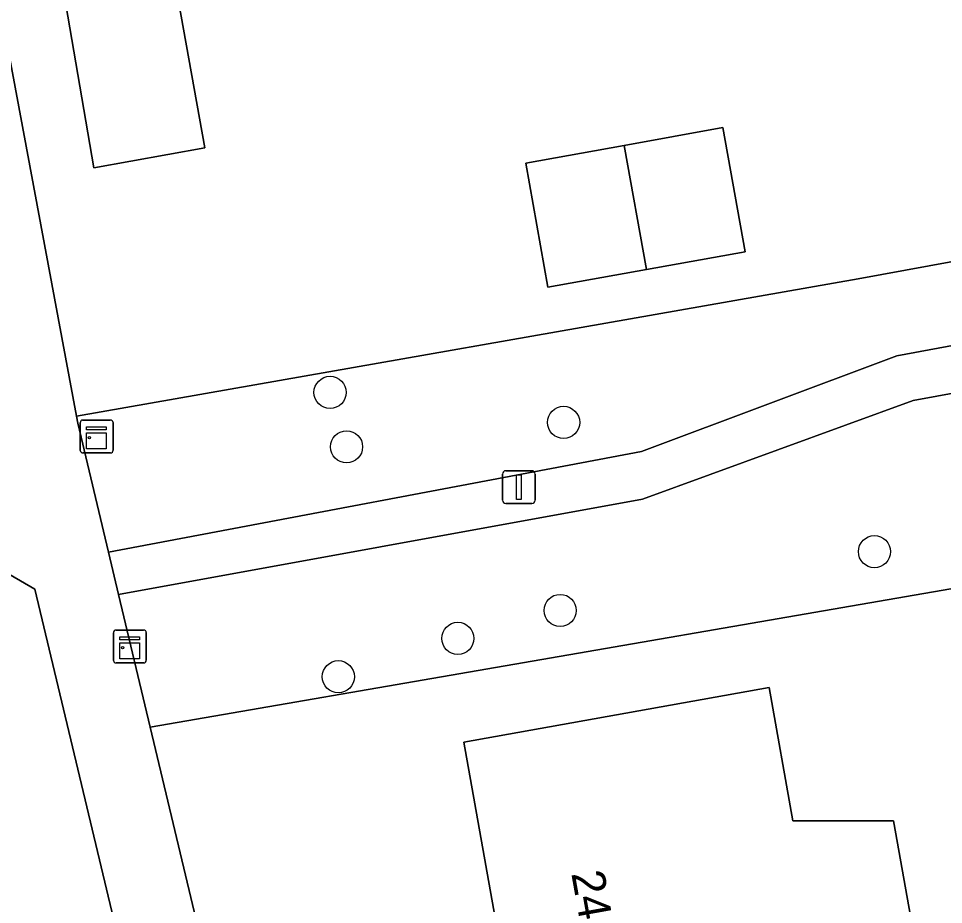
# Model space of a CAD drawing. Extents: x 157793 to 159380, y 380877 to 382313.
# Drawn here: x 158940.51 to 158968.68, y 381441.64 to 381468.61 of the extents above; entities that cross this region are included whole.
import ezdxf

# ---------------------------------------------------------------- set-up
doc = ezdxf.new("R2010")
doc.units = 0
for name, color, linetype in [('IMGEO_Boom', 7, 'Continuous'), ('IMGEO_Erf', 7, 'Continuous'), ('IMGEO_Groenvoorziening', 7, 'Continuous'), ('IMGEO_Kast', 7, 'Continuous'), ('IMGEO_Lichtmast', 7, 'Continuous'), ('IMGEO_Pand', 7, 'Continuous'), ('IMGEO_Pand_nummerreeks', 7, 'Continuous'), ('IMGEO_Voetpad_halfverhard', 7, 'Continuous'), ('IMGEO_Voetpad_open', 7, 'Continuous')]:
    doc.layers.add(name, color=color, linetype=linetype)

msp = doc.modelspace()

# ---------------------------------------------------------------- linework, layer by layer
at = {"layer": 'IMGEO_Boom'}
for centre in [(158949.995, 381457.232), (158957.109, 381456.319), (158950.499, 381455.574), (158966.573, 381452.383), (158957.003, 381450.594), (158953.887, 381449.743), (158950.248, 381448.577)]:
    msp.add_circle(centre, 0.489, dxfattribs=at)
at = {"layer": 'IMGEO_Erf'}
for points in [[(158970.649, 381502.22), (158968.092, 381501.803), (158965.604, 381501.317), (158966.353, 381497.074), (158967.866, 381488.503), (158968.091, 381487.226), (158967.621, 381486.563), (158965.595, 381483.702), (158956.517, 381482.083), (158956.286, 381483.303), (158937.894, 381479.981), (158942.274, 381456.504), (158966.077, 381460.685), (158988.58, 381464.812)], [(158970.721, 381472.616), (158964.206, 381471.447), (158957.955, 381470.326), (158957.582, 381470.259), (158957.385, 381471.356), (158951.67, 381470.331), (158945.369, 381469.2), (158946.182, 381464.672), (158942.804, 381464.066), (158940.733, 381476.149), (158943.867, 381476.711), (158943.659, 381477.869), (158950.108, 381479.026), (158956.195, 381480.119), (158956.42, 381478.868), (158956.777, 381478.932), (158957.936, 381479.14), (158962.671, 381479.99), (158969.367, 381481.191)], [(158985.983, 381430.403), (158987.763, 381454.509), (158944.522, 381447.039), (158954.574, 381404.92)], [(158955.409, 381439.071), (158954.067, 381446.583), (158963.368, 381448.245), (158964.093, 381444.19), (158967.156, 381444.187), (158968.262, 381437.999)]]:
    msp.add_lwpolyline(points, dxfattribs=at)
msp.add_lwpolyline([(158961.961, 381465.291), (158962.639, 381461.514), (158959.636, 381460.975), (158956.632, 381460.436), (158955.954, 381464.213), (158958.957, 381464.752)], close=True, dxfattribs=at)
at = {"layer": 'IMGEO_Groenvoorziening'}
for points in [[(158992.508, 381565.85), (158993.05, 381562.869), (158993.269, 381562.906), (158994.794, 381555.548), (158990.957, 381500), (158990.799, 381497.712), (158990.488, 381493.203), (158988.58, 381464.812), (158966.077, 381460.685), (158942.274, 381456.504), (158942.314, 381456.293), (158943.251, 381452.366), (158959.482, 381455.43), (158967.252, 381458.345), (158988.378, 381462.264), (158991.123, 381462.773), (158993.468, 381497.486), (158993.638, 381500), (158997.109, 381551.383)], [(158982.728, 381370.037), (158983.544, 381377.688), (158987.347, 381405.491), (158990.963, 381461.235), (158988.257, 381460.74), (158967.754, 381456.988), (158959.513, 381453.98), (158943.558, 381451.081), (158944.522, 381447.039), (158987.763, 381454.509), (158985.983, 381430.403), (158984.556, 381408.705), (158984.121, 381402.084), (158974.797, 381393.899), (158980.475, 381387.543), (158979.963, 381356.502), (158982.518, 381356.421), (158982.603, 381359.129)]]:
    msp.add_lwpolyline(points, dxfattribs=at)
msp.add_lwpolyline([(158938.212, 381436.22), (158944.336, 381437.308), (158941.005, 381451.239), (158938.302, 381452.801), (158936.307, 381452.532), (158935.243, 381452.387), (158937.167, 381436.049)], close=True, dxfattribs=at)
at = {"layer": 'IMGEO_Kast'}
for p, q in [((158942.387, 381455.464), (158942.387, 381456.305)), ((158942.387, 381456.305), (158942.387, 381455.464)), ((158942.462, 381456.389), (158943.303, 381456.389)), ((158943.303, 381456.389), (158942.462, 381456.389)), ((158943.387, 381456.314), (158943.387, 381455.473)), ((158943.387, 381455.473), (158943.387, 381456.314)), ((158943.312, 381455.389), (158942.471, 381455.389)), ((158942.471, 381455.389), (158943.312, 381455.389)), ((158943.474, 381449.996), (158944.315, 381449.996)), ((158944.315, 381449.996), (158943.474, 381449.996)), ((158943.399, 381449.071), (158943.399, 381449.912)), ((158943.399, 381449.912), (158943.399, 381449.071)), ((158944.399, 381449.921), (158944.399, 381449.08)), ((158944.399, 381449.08), (158944.399, 381449.921)), ((158944.324, 381448.996), (158943.483, 381448.996)), ((158943.483, 381448.996), (158944.324, 381448.996))]:
    msp.add_line(p, q, dxfattribs=at)
for points in [[(158942.582, 381456.179), (158943.182, 381456.179), (158943.182, 381456.094), (158942.582, 381456.094), (158942.582, 381456.179)], [(158942.582, 381456.004), (158943.182, 381456.004), (158943.182, 381455.515), (158942.582, 381455.515), (158942.582, 381456.004)], [(158943.594, 381449.786), (158944.194, 381449.786), (158944.194, 381449.701), (158943.594, 381449.701), (158943.594, 381449.786)], [(158943.594, 381449.611), (158944.194, 381449.611), (158944.194, 381449.122), (158943.594, 381449.122), (158943.594, 381449.611)]]:
    msp.add_lwpolyline(points, dxfattribs=at)
for centre in [(158942.666, 381455.853), (158943.678, 381449.46)]:
    msp.add_circle(centre, 0.0377, dxfattribs=at)
for centre, start, end in [((158942.465, 381456.311), 92.4484, 184.2845), ((158942.465, 381456.311), 92.4484, 184.2845), ((158943.309, 381456.311), 2.4484, 94.2845), ((158943.309, 381456.311), 2.4484, 94.2845), ((158942.465, 381455.467), 182.4484, 274.2845), ((158942.465, 381455.467), 182.4484, 274.2845), ((158943.309, 381455.467), 272.4484, 4.2845), ((158943.309, 381455.467), 272.4484, 4.2845), ((158943.477, 381449.918), 92.4484, 184.2845), ((158943.477, 381449.918), 92.4484, 184.2845), ((158944.321, 381449.918), 2.4484, 94.2845), ((158944.321, 381449.918), 2.4484, 94.2845), ((158943.477, 381449.074), 182.4484, 274.2845), ((158943.477, 381449.074), 182.4484, 274.2845), ((158944.321, 381449.074), 272.4484, 4.2845), ((158944.321, 381449.074), 272.4484, 4.2845)]:
    msp.add_arc(centre, 0.0779, start, end, dxfattribs=at)
at = {"layer": 'IMGEO_Lichtmast'}
for p, q in [((158955.349, 381454.847), (158956.139, 381454.847)), ((158956.139, 381454.847), (158955.349, 381454.847)), ((158955.249, 381453.947), (158955.249, 381454.747)), ((158955.249, 381454.747), (158955.249, 381453.947)), ((158956.239, 381454.747), (158956.239, 381453.947)), ((158956.239, 381453.947), (158956.239, 381454.747)), ((158956.139, 381453.847), (158955.349, 381453.847)), ((158955.349, 381453.847), (158956.139, 381453.847))]:
    msp.add_line(p, q, dxfattribs=at)
msp.add_lwpolyline([(158955.669, 381454.722), (158955.819, 381454.722), (158955.819, 381453.972), (158955.669, 381453.972), (158955.669, 381454.722)], dxfattribs=at)
for centre, start, end in [((158955.349, 381454.747), 90, 180), ((158955.349, 381454.747), 90, 180), ((158956.139, 381454.747), 0, 90), ((158956.139, 381454.747), 360, 90), ((158955.349, 381453.947), 180, 270), ((158955.349, 381453.947), 180, 270), ((158956.139, 381453.947), 270, 0), ((158956.139, 381453.947), 270, 0)]:
    msp.add_arc(centre, 0.1, start, end, dxfattribs=at)
at = {"layer": 'IMGEO_Pand'}
for points in [[(158950.108, 381479.026), (158943.659, 381477.869), (158943.867, 381476.711), (158940.733, 381476.149), (158942.804, 381464.066), (158946.182, 381464.672), (158945.369, 381469.2), (158951.67, 381470.331)], [(158959.636, 381460.975), (158962.639, 381461.514), (158961.961, 381465.291), (158958.957, 381464.752)], [(158959.636, 381460.975), (158958.957, 381464.752), (158955.954, 381464.213), (158956.632, 381460.436)], [(158957.716, 381436.112), (158965.357, 381437.48), (158968.262, 381437.999), (158967.156, 381444.187), (158964.093, 381444.19), (158963.368, 381448.245), (158954.067, 381446.583), (158955.409, 381439.071), (158957.132, 381439.379)]]:
    msp.add_lwpolyline(points, close=True, dxfattribs=at)
at = {"layer": 'IMGEO_Voetpad_halfverhard'}
msp.add_lwpolyline([(158943.558, 381451.081), (158959.513, 381453.98), (158967.754, 381456.988), (158988.257, 381460.74), (158990.963, 381461.235), (158991.123, 381462.773), (158988.378, 381462.264), (158967.252, 381458.345), (158959.482, 381455.43), (158943.251, 381452.366)], close=True, dxfattribs=at)
at = {"layer": 'IMGEO_Voetpad_open'}
for points in [[(158954.574, 381404.92), (158944.522, 381447.039), (158943.558, 381451.081), (158943.251, 381452.366), (158942.314, 381456.293), (158942.274, 381456.504), (158937.894, 381479.981), (158956.286, 381483.303), (158956.517, 381482.083), (158965.595, 381483.702), (158967.621, 381486.563), (158968.091, 381487.226)], [(158933.42, 381475.974), (158937.452, 381476.445), (158938.947, 381463.942), (158938.638, 381463.888), (158939.441, 381457.193), (158935.82, 381456.703), (158934.746, 381456.558), (158935.243, 381452.387), (158936.307, 381452.532), (158938.302, 381452.801), (158941.005, 381451.239), (158944.336, 381437.308)]]:
    msp.add_lwpolyline(points, dxfattribs=at)

# ---------------------------------------------------------------- texts
at = {"layer": 'IMGEO_Pand_nummerreeks'}
msp.add_text('24', height=1, rotation=280.1297, dxfattribs=at).set_placement((158957.34, 381442.59))

doc.saveas('drawing.dxf')
